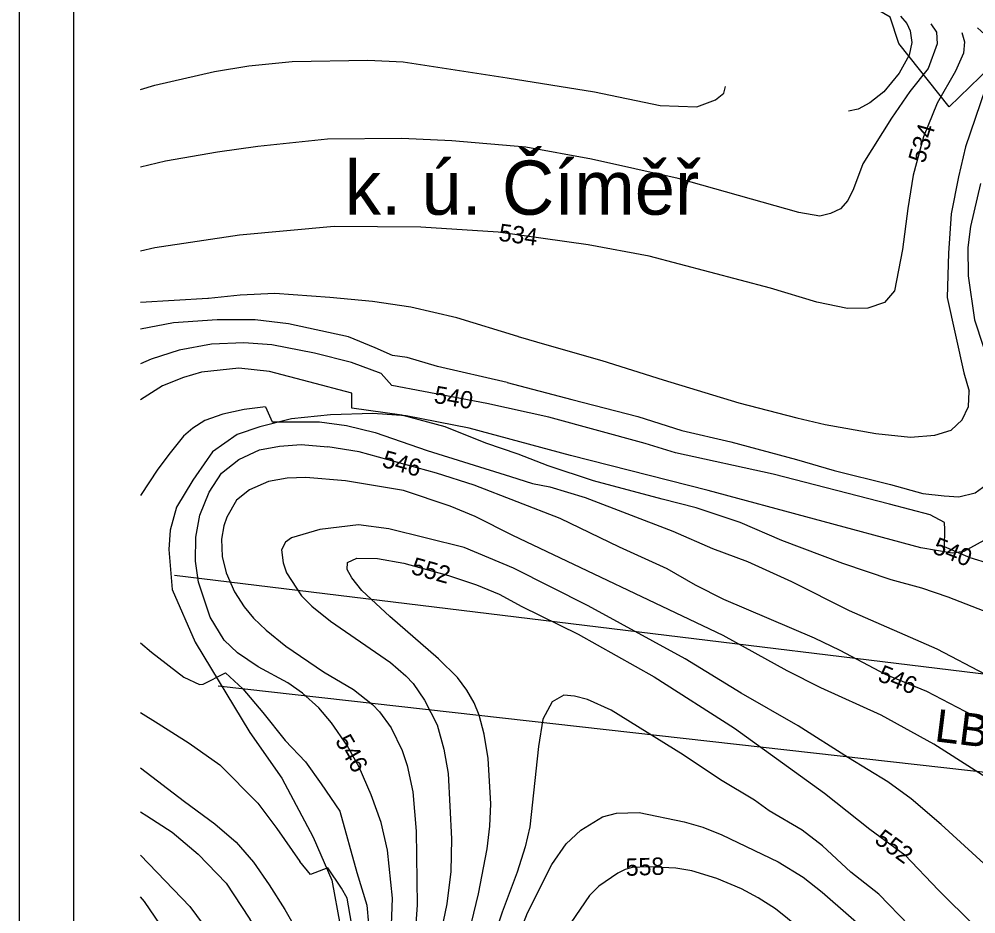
# Model space of a CAD drawing. Extents: x -709418 to -703832, y -1161719 to -1157826.
# Drawn here: x -709417.7 to -708976.4, y -1159546.1 to -1159133.3 of the extents above; entities that cross this region are included whole.
import ezdxf

# ---------------------------------------------------------------- set-up
doc = ezdxf.new("R2010")
doc.units = 0
for name, color, linetype in [('103_hranice KÚ', 7, 'Continuous'), ('104_název KÚ', 7, 'Continuous'), ('120_vrstevnice hlavní', 7, 'Continuous'), ('121_vrstevnice hlavní_popis', 7, 'Continuous'), ('122_vrstevnice základní', 7, 'Continuous'), ('611_LBK_stav', 7, 'Continuous'), ('612_LBK_stav_popis', 7, 'Continuous'), ('800_mřížka', 7, 'Continuous')]:
    doc.layers.add(name, color=color, linetype=linetype)

msp = doc.modelspace()

# ---------------------------------------------------------------- linework, layer by layer
at = {"layer": '103_hranice KÚ'}
for points in [[(-708969.72, -1159155.32), (-708988.72, -1159173.82), (-709011.95, -1159144.55), (-709015.99, -1159132.43), (-709139.23, -1159060.76), (-709160.94, -1159074.89), (-709246.3, -1159093.57), (-709251.86, -1159084.99), (-709252.87, -1159043.09), (-709269.03, -1159034.51)], [(-708974.31, -1159209.11), (-708978.87, -1159229.02), (-708980.11, -1159238.61), (-708979.96, -1159251.66), (-708977.05, -1159272.09), (-708965.33, -1159307.58)], [(-708969.67, -1159372.23), (-708981.97, -1159378.99), (-708987.43, -1159379.7), (-709001.75, -1159377.16), (-709050.91, -1159363.96), (-709099.9, -1159350.75), (-709163.47, -1159334.55), (-709210.11, -1159322), (-709239.21, -1159316.32), (-709254.65, -1159315.24), (-709274.09, -1159315.92), (-709292.11, -1159317.67), (-709306.77, -1159321.4), (-709317.14, -1159324.99), (-709328.61, -1159333), (-709336.23, -1159343.98), (-709337.67, -1159345.95), (-709345.13, -1159358.52), (-709348.11, -1159369.13), (-709348.69, -1159377.98), (-709347.1, -1159396.48), (-709336.47, -1159420.71), (-709311.27, -1159462.37), (-709296.59, -1159483.56), (-709282.11, -1159510.69), (-709273.56, -1159530.53), (-709269.58, -1159551.47)]]:
    msp.add_lwpolyline(points, dxfattribs=at)
at = {"layer": '120_vrstevnice hlavní'}
for points in [[(-709011.22, -1159131.95), (-709008.32, -1159135.36), (-709006.72, -1159138.63), (-709005.96, -1159143.99), (-709007.27, -1159149.9), (-709011.84, -1159158.28), (-709018.84, -1159166.86), (-709025.35, -1159171.97), (-709030.69, -1159174.81), (-709035.25, -1159175.77)], [(-709361.7, -1159165.67), (-709355.13, -1159163.76), (-709327.63, -1159157.44), (-709311.72, -1159154.81), (-709291.82, -1159152.82), (-709256.84, -1159152.19), (-709240.54, -1159153.02), (-709192.56, -1159160.42), (-709152.28, -1159166.83), (-709122.11, -1159173.08), (-709105.12, -1159173.72), (-709096.5, -1159170.49), (-709092.72, -1159167.5), (-709091.94, -1159164.3)], [(-708970.01, -1159384.64), (-708979.02, -1159381.88), (-708990.86, -1159376.8), (-708990.75, -1159368.82), (-708990.86, -1159365.51), (-708997.58, -1159361.95), (-709016.24, -1159357.05), (-709069.91, -1159343.26), (-709115.04, -1159333.42), (-709128.92, -1159329.08), (-709173.47, -1159316.93), (-709201.97, -1159310.62), (-709245.8, -1159302.38), (-709250.71, -1159296.74), (-709264.43, -1159291.73), (-709281.48, -1159287.43), (-709301.23, -1159283.54), (-709314.03, -1159282.67), (-709329.04, -1159283.28), (-709343.86, -1159286.06), (-709356.78, -1159290.21), (-709361.7, -1159292.35)], [(-708942.91, -1159555.31), (-708967.35, -1159527.82), (-708992.38, -1159504.83), (-709006.26, -1159493.11), (-709017.11, -1159485.16), (-709035.19, -1159474.16), (-709058.34, -1159459.41), (-709084.66, -1159444.22), (-709110.55, -1159428.46), (-709155.25, -1159404.01), (-709189.67, -1159386.65), (-709212.53, -1159377.11), (-709247.24, -1159368.43), (-709261.13, -1159366.69), (-709279.06, -1159368.72), (-709292.13, -1159372.6), (-709294.9, -1159374.56), (-709296.67, -1159378.23), (-709295.91, -1159384.1), (-709294.4, -1159388.75), (-709287.45, -1159399.38)], [(-709287.45, -1159399.38), (-709282.68, -1159404.16), (-709274.14, -1159411.1), (-709246.37, -1159430.19), (-709239.29, -1159436.27), (-709235.96, -1159439.88), (-709230.75, -1159447.55), (-709224.97, -1159458.83), (-709221.78, -1159470.11), (-709219.9, -1159481.4), (-709218.31, -1159511.48), (-709218.6, -1159526.52), (-709220.48, -1159541.57), (-709228, -1159577.73)], [(-709361.7, -1159478.69), (-709341.39, -1159494.22), (-709327.4, -1159504.58), (-709317.66, -1159513.03), (-709309.62, -1159522.34), (-709302.42, -1159532.68), (-709295.22, -1159544.04), (-709286.18, -1159559.89), (-709280.15, -1159576.45)]]:
    msp.add_lwpolyline(points, dxfattribs=at)
at = {"layer": '122_vrstevnice základní'}
for points in [[(-708997.14, -1159135.51), (-708994.56, -1159139.26), (-708994.32, -1159144.62), (-708998.5, -1159156.11), (-709006.83, -1159166.68), (-709015.33, -1159178.92), (-709028.57, -1159200.05), (-709032.92, -1159211.53), (-709035.45, -1159216.94), (-709038.87, -1159220.79), (-709043.52, -1159222.93), (-709048.35, -1159224.21), (-709058.07, -1159222.43), (-709113.82, -1159206.77), (-709153.75, -1159197.83), (-709183.96, -1159192.33), (-709218.1, -1159189.46), (-709241.15, -1159188.37), (-709275.49, -1159188.59), (-709307.64, -1159192.1), (-709326.31, -1159194.59), (-709350.16, -1159198.89), (-709361.7, -1159201.53)], [(-708982.83, -1159139.42), (-708981.75, -1159143.8), (-708982.2, -1159149), (-708985.9, -1159157.35), (-708994.32, -1159172.1), (-709000.52, -1159187.59), (-709005.31, -1159205.31), (-709007.89, -1159220.58), (-709010.24, -1159239.65), (-709013.95, -1159258.7), (-709018.55, -1159263.96), (-709026.31, -1159266.65), (-709035.68, -1159266.87), (-709049.74, -1159263.94), (-709071.12, -1159257.46), (-709127.13, -1159242.61), (-709155.24, -1159237.43), (-709196.79, -1159231.59), (-709232.51, -1159229.28), (-709272.4, -1159228.93), (-709316.15, -1159232.96), (-709355.2, -1159238.85), (-709361.7, -1159240.27)], [(-708975.67, -1159137.33), (-708970.61, -1159141.93), (-708968.61, -1159149.17), (-708969.87, -1159158.88), (-708981.23, -1159192.2), (-708984.51, -1159206.08), (-708987.87, -1159223.08), (-708989.02, -1159241.26), (-708989.62, -1159261.69), (-708982.03, -1159296.54), (-708979.5, -1159304.99)], [(-709330.67, -1159262.21), (-709361.7, -1159264.01)], [(-709187.68, -1159279.7), (-709215.86, -1159271.05), (-709237.1, -1159266.25), (-709254.79, -1159263.54), (-709274.36, -1159261.72), (-709299.83, -1159259.89), (-709315.73, -1159260.62), (-709330.42, -1159262.19)], [(-709192.61, -1159300.99), (-709224.8, -1159293.62), (-709238.69, -1159289.48), (-709245.45, -1159288.53), (-709253.45, -1159285), (-709265.84, -1159279.9), (-709293.44, -1159273.85), (-709308.85, -1159271.98), (-709326.32, -1159272.03), (-709346.46, -1159273.41), (-709361.7, -1159276.35)], [(-709187.54, -1159279.74), (-709174.34, -1159283.55), (-709148.99, -1159290.83), (-709120.67, -1159299.64), (-709085.73, -1159310.26), (-709058.99, -1159317.18), (-709045.88, -1159320.25), (-709022.64, -1159324.45), (-709006.53, -1159326.14), (-708995.29, -1159325.3), (-708987.88, -1159322.96), (-708982.75, -1159318.22), (-708979.87, -1159311.98), (-708979.51, -1159305.16)], [(-709241.2, -1159316.01), (-709264.22, -1159312.85), (-709264.33, -1159305.8), (-709284.09, -1159300.7), (-709302.29, -1159295.92), (-709316.43, -1159294.33), (-709333.68, -1159296.11), (-709341.94, -1159298.63), (-709351.56, -1159302.53), (-709361.7, -1159308.93)], [(-709192.61, -1159300.99), (-709162.77, -1159308.73), (-709132.43, -1159316.64), (-709112.11, -1159323.12), (-709089.46, -1159328.38), (-709059.2, -1159336.42), (-709041.84, -1159341.55), (-709015.76, -1159347.99), (-709000.84, -1159352.11), (-708990.99, -1159353.2), (-708984.24, -1159353.63), (-708976.83, -1159351.8), (-708971.69, -1159348.11), (-708967.44, -1159342.34), (-708965.63, -1159335.4), (-708959.24, -1159334.63), (-708958.13, -1159327.01), (-708959.13, -1159316.47), (-708961.07, -1159307.42)], [(-709304.04, -1159312.24), (-709313.87, -1159313.4), (-709323.85, -1159315.58), (-709332.1, -1159318.45), (-709337.58, -1159321.97), (-709341.9, -1159325.73), (-709348.02, -1159333.41), (-709353.79, -1159340.9), (-709361.7, -1159353.02)], [(-709304.04, -1159312.24), (-709301.02, -1159319.11), (-709279.17, -1159319.07), (-709266.72, -1159320.81), (-709253.55, -1159324.09), (-709229.59, -1159332.27), (-709191.12, -1159344.27), (-709180.99, -1159347.6), (-709172.89, -1159349.05), (-709156.69, -1159353.96), (-709116.19, -1159369.58), (-709097.97, -1159377.54), (-709081.77, -1159383.47), (-709061.52, -1159392.73), (-709034.9, -1159406.18), (-708994.4, -1159423.83), (-708972.13, -1159435.54)], [(-708956.79, -1159412.54), (-708989.2, -1159399.96), (-709001.35, -1159395.91), (-709015.52, -1159392), (-709037.8, -1159384.48), (-709065.86, -1159373.78), (-709085.13, -1159365.51), (-709105.38, -1159358.71), (-709121.15, -1159354.85), (-709152.74, -1159346.38), (-709173.76, -1159339.35), (-709187.59, -1159334.05), (-709202.51, -1159328.89), (-709221.26, -1159321.45), (-709241.2, -1159316.01)], [(-709246.66, -1159567.6), (-709245.5, -1159538.96), (-709247.82, -1159516.69), (-709250.71, -1159503.96), (-709255.34, -1159491.23), (-709260.84, -1159478.5), (-709266.48, -1159468.38), (-709273.71, -1159457.96), (-709279.5, -1159451.02), (-709287.02, -1159444.22), (-709293.82, -1159439.45), (-709307.41, -1159432.07), (-709316.96, -1159425.71), (-709323.18, -1159419.78), (-709329.68, -1159409.18), (-709332.41, -1159400.99), (-709334.93, -1159393.08), (-709336.44, -1159383.44), (-709336.19, -1159372.29), (-709334.42, -1159362.09), (-709330.07, -1159351.51), (-709324.32, -1159342.8), (-709316.46, -1159336.49), (-709306.85, -1159332.05), (-709297.66, -1159330.35), (-709287.66, -1159329.54), (-709275.39, -1159330.58)], [(-708963.74, -1159462.01), (-708999.03, -1159443.5), (-709018.12, -1159435.69), (-709038.95, -1159424.55), (-709050.81, -1159418.91), (-709092.76, -1159401.12), (-709105.78, -1159394.46), (-709118.8, -1159386.94), (-709140.78, -1159376.96), (-709168.12, -1159363.65), (-709207.9, -1159348.32), (-709225.25, -1159342.82), (-709260.86, -1159332.99), (-709275.39, -1159330.58)], [(-708959.4, -1159491.09), (-708995.85, -1159467.8), (-709020.15, -1159454.49), (-709047.92, -1159441.76), (-709063.54, -1159433.95), (-709093.05, -1159417.61), (-709189.96, -1159371.61), (-709207.32, -1159362.79), (-709218.89, -1159358.01), (-709240.4, -1159350.79), (-709267.2, -1159346.3), (-709285.43, -1159344.71), (-709294.1, -1159345.14), (-709302.78, -1159346.59), (-709311.46, -1159350.49), (-709317.54, -1159355.27), (-709321.88, -1159363.08), (-709323.32, -1159367.13), (-709324.34, -1159373.2), (-709324.05, -1159381.3), (-709322.31, -1159388.82), (-709318.41, -1159397.5), (-709313.92, -1159404.44)], [(-709219.61, -1159594.22), (-709205.87, -1159536.94), (-709201.82, -1159516.11), (-709200.66, -1159505.7), (-709200.23, -1159495.28), (-709201.39, -1159474.45), (-709203.27, -1159463.17), (-709205.58, -1159454.49), (-709207.9, -1159448.71), (-709211.22, -1159442.92), (-709215.56, -1159437.13), (-709224.24, -1159428.46), (-709246.81, -1159408.93), (-709259.68, -1159396.92), (-709264.31, -1159391.14), (-709266.48, -1159387.23), (-709266.33, -1159384.05), (-709261.99, -1159382.02), (-709252.45, -1159382.17), (-709240.3, -1159384.34), (-709219.76, -1159389.98), (-709206.74, -1159394.32), (-709196.33, -1159398.66), (-709185.91, -1159404.3), (-709159.88, -1159417.03), (-709124.87, -1159436.7), (-709087.84, -1159460.42), (-709046.18, -1159490.51), (-709025.36, -1159507), (-709009.16, -1159518.86), (-708993.68, -1159535.2), (-708977.04, -1159551.69)], [(-709313.92, -1159404.44), (-709309.58, -1159409.65), (-709303.8, -1159415.29), (-709294.68, -1159422.53), (-709277.33, -1159434.39), (-709263.44, -1159442.63), (-709254.76, -1159449.57), (-709251.44, -1159452.9), (-709246.08, -1159460.28), (-709241.02, -1159470.69), (-709238.71, -1159477.63), (-709236.1, -1159489.78), (-709234.66, -1159508.01), (-709234.08, -1159542.15), (-709235.09, -1159554.87)], [(-709361.7, -1159420.99), (-709356.74, -1159425.42), (-709341.84, -1159436.84), (-709334.6, -1159440.31), (-709332.87, -1159440.17), (-709322.52, -1159434.92), (-709314.62, -1159442.26), (-709305.39, -1159453.19), (-709294.97, -1159466.06), (-709285.68, -1159475.95), (-709278.49, -1159486.17), (-709269.8, -1159498.71), (-709261.99, -1159527.06), (-709257.3, -1159542.19), (-709255.03, -1159567.93), (-709255.79, -1159593.67), (-709258.82, -1159629.25), (-709258.99, -1159637.84), (-709257.54, -1159656.07), (-709257.08, -1159676.67), (-709254.27, -1159696.76), (-709251.25, -1159742.96)], [(-709111.42, -1159472.72), (-709144.69, -1159452.18), (-709155.54, -1159447.26), (-709161.61, -1159445.67), (-709166.53, -1159445.23), (-709171.88, -1159448.27), (-709176.22, -1159456.23), (-709178.1, -1159468.96), (-709182.15, -1159505.98), (-709184.32, -1159515.24), (-709187.94, -1159526.81), (-709194.88, -1159545.33), (-709204.14, -1159573.1)], [(-709361.7, -1159453.19), (-709353.61, -1159458.22), (-709339.29, -1159467.33), (-709325.13, -1159477.29), (-709307.7, -1159495.05), (-709298.85, -1159506.78), (-709288.24, -1159522.03)], [(-709007.13, -1159551.55), (-709021.16, -1159537.08), (-709034.18, -1159526.96), (-709047.2, -1159514.81), (-709056.6, -1159507.43), (-709071.79, -1159498.61), (-709078.59, -1159493.69), (-709094.21, -1159484.29), (-709111.42, -1159472.72)], [(-709361.7, -1159499.02), (-709358.89, -1159500.84), (-709347.11, -1159508.44), (-709335.14, -1159518.59), (-709322.31, -1159531.97), (-709311.59, -1159548.06), (-709304.55, -1159560.28), (-709297.48, -1159578.45), (-709289.99, -1159602.36), (-709287, -1159620.33)], [(-709190.68, -1159564.71), (-709183.31, -1159545.62), (-709172.03, -1159523.34), (-709165.37, -1159513.8), (-709158.72, -1159507.43), (-709148.59, -1159501.35), (-709142.23, -1159499.62), (-709131.81, -1159499.33), (-709110.98, -1159503.67), (-709102.31, -1159506.13), (-709093.63, -1159509.6), (-709067.59, -1159522.18), (-709056.02, -1159529.27), (-709047.34, -1159536.07), (-709024.2, -1159556.32)], [(-709361.7, -1159518.99), (-709338.94, -1159542.72), (-709329.25, -1159555.74), (-709319.85, -1159571.65), (-709314.21, -1159583.23), (-709311.03, -1159591.9), (-709307.27, -1159606.37), (-709300.61, -1159650.63), (-709297.29, -1159678.98), (-709292.66, -1159707.91), (-709288.03, -1159731.05), (-709285.68, -1159755.67)], [(-709262.15, -1159681.04), (-709262.16, -1159673.06), (-709265.25, -1159653.1), (-709266.76, -1159637.58), (-709266.38, -1159619.03), (-709264.25, -1159584.83), (-709261.84, -1159574.36), (-709262.98, -1159558.47), (-709266.41, -1159538.89), (-709269.09, -1159534.32), (-709275.3, -1159524.85), (-709283.28, -1159527.95), (-709288.24, -1159522.03)], [(-709057.76, -1159552.7), (-709068.89, -1159543.88), (-709076.85, -1159538.67), (-709084.52, -1159534.62), (-709095.94, -1159529.85), (-709107.51, -1159526.23), (-709114.75, -1159525.08), (-709127.76, -1159524.35), (-709135, -1159524.79), (-709138.18, -1159525.66), (-709141.65, -1159527.39), (-709150.33, -1159533.32), (-709154.67, -1159537.66), (-709163.2, -1159550.25)], [(-709283.41, -1159802.99), (-709297.43, -1159744.07), (-709305.53, -1159710.22), (-709309.87, -1159684.77), (-709312.04, -1159658.44), (-709313.63, -1159647.45), (-709317.54, -1159630.09), (-709326.79, -1159598.7), (-709331.42, -1159589.59), (-709336.34, -1159578.02), (-709348.06, -1159557.77), (-709359.92, -1159540.41), (-709361.7, -1159538.31)]]:
    msp.add_lwpolyline(points, dxfattribs=at)
for points in [[(-709330.42, -1159262.19), (-709330.67, -1159262.21)], [(-709187.54, -1159279.74), (-709187.68, -1159279.7)], [(-708979.51, -1159305.16), (-708979.5, -1159304.99)]]:
    msp.add_open_spline(points, degree=1, dxfattribs=at)
at = {"layer": '611_LBK_stav'}
for points in [[(-708773.68, -1159459.8), (-709346.14, -1159389.95)], [(-709326, -1159440.96), (-708776.69, -1159502.72)]]:
    msp.add_lwpolyline(points, dxfattribs=at)
at = {"layer": '800_mřížka'}
for points in [[(-703832.2, -1161718.9), (-703832.2, -1157825.62), (-709417.73, -1157825.62), (-709417.73, -1161718.9)], [(-703857.2, -1161693.9), (-703857.2, -1157850.62), (-709392.73, -1157850.62), (-709392.73, -1161693.9)]]:
    msp.add_lwpolyline(points, close=True, dxfattribs=at)

# ---------------------------------------------------------------- texts
at = {"layer": '104_název KÚ'}
msp.add_text('k. ú. Číměř', height=25, dxfattribs=at).set_placement((-709267.52, -1159223.53))
at = {"layer": '121_vrstevnice hlavní_popis'}
for s, rotation, p in [('534', 73.6767, (-709000.12, -1159200.14)), ('534', 352.2681, (-709196.86, -1159235.5)), ('540', 350.0317, (-709226.76, -1159310.24)), ('546', 344.4035, (-709250.76, -1159339.75)), ('540', 338.4128, (-708996.86, -1159379.52)), ('552', 344.437, (-709237.37, -1159389.12)), ('546', 338.2754, (-709022.19, -1159438.43)), ('546', 299.7975, (-709272.19, -1159466.23)), ('552', 324.0587, (-709023.67, -1159512.99)), ('558', 1.8688, (-709137.86, -1159528.62))]:
    msp.add_text(s, height=8, rotation=rotation, dxfattribs=at).set_placement(p)
at = {"layer": '612_LBK_stav_popis'}
msp.add_text('LBK15', height=15, rotation=352.9452, dxfattribs=at).set_placement((-708995.89, -1159466.44))

doc.saveas('drawing.dxf')
